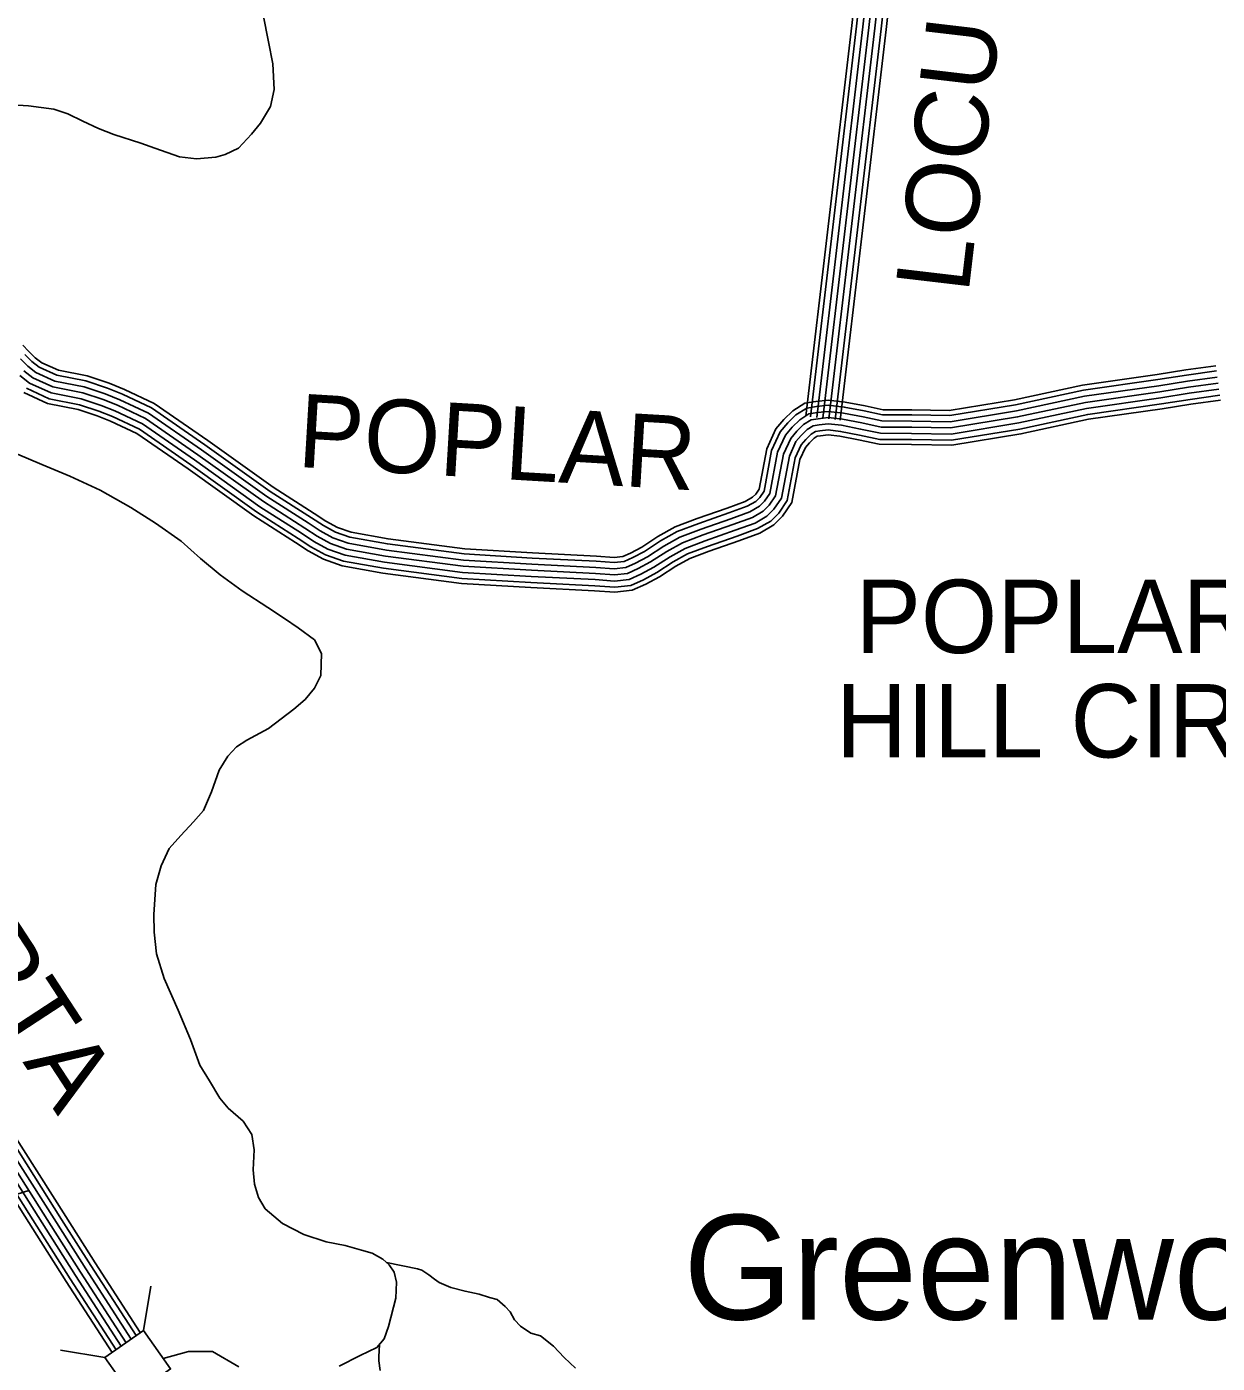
# Model space of a CAD drawing. Extents: x 1788175 to 1969470, y 584502 to 738744.
# Drawn here: x 1897454 to 1903458, y 661596 to 668335 of the extents above; entities that cross this region are included whole.
import ezdxf

# ---------------------------------------------------------------- set-up
doc = ezdxf.new("R2010")
doc.units = 0
for name, color, linetype in [('DESIGN - ROW - Right-of-Way and Easement Labels', 7, 'Continuous'), ('DESIGN - TRANSPORTATION - Text', 7, 'Continuous'), ('SURVEY - CENTERLINE - Preliminary Text', 7, 'Continuous'), ('SURVEY - CONTOURS - Index with Text', 7, 'Continuous'), ('SURVEY - DRAINAGE - Storm Sewer', 7, 'Continuous'), ('SURVEY - TRANSPORTATION - Roads', 7, 'Continuous'), ('SURVEY - VEGETATION - Features with Text', 7, 'Continuous')]:
    doc.layers.add(name, color=color, linetype=linetype)

msp = doc.modelspace()

# ---------------------------------------------------------------- linework, layer by layer
at = {"layer": 'DESIGN - TRANSPORTATION - Text'}
for points in [[(1898646.9, 668395.3), (1898673.8, 668258.9), (1898695, 668148.7), (1898702, 668018.5), (1898683.3, 667932.5), (1898632.7, 667848.8), (1898588.3, 667793.1), (1898521.8, 667723.5), (1898455.5, 667691.9), (1898407.5, 667678.3), (1898311.4, 667668.9), (1898225.5, 667679.6), (1898099.9, 667722.5), (1898030.2, 667749), (1897894.5, 667792.1), (1897816.8, 667822.6), (1897737.1, 667859.2), (1897661.4, 667895.8), (1897591.7, 667920.4), (1897463.8, 667937.3), (1897409.9, 667939.7)], [(1897130.8, 666585), (1897130.8, 666520.4), (1897151.8, 666436.4), (1897177, 666365), (1897269.4, 666272.6), (1897407.2, 666179.8), (1897530.7, 666128.8), (1897672.2, 666069.8), (1897825.6, 665998.6), (1897978.9, 665911.4), (1898104.2, 665832.4), (1898233.4, 665741.4), (1898330.7, 665654.6), (1898430.1, 665571.8), (1898541.4, 665490.9), (1898670.7, 665407.9), (1898754.2, 665351.3), (1898823.8, 665304.7), (1898905.3, 665244.1), (1898940.8, 665175.8), (1898937.9, 665063.7), (1898905.4, 664999.8), (1898858.7, 664944)], [(1898858.7, 664944), (1898801.8, 664894.6), (1898673.1, 664797.4), (1898564.7, 664738.2), (1898512.5, 664704.5), (1898468.1, 664656.8), (1898425.6, 664587), (1898386.8, 664477.2), (1898346, 664383.4), (1898295.6, 664325.7), (1898231.1, 664258.1), (1898172.6, 664192.4), (1898132, 664104.6), (1898105.3, 664010.7), (1898096.1, 663858.6), (1898097.4, 663770.5), (1898108.6, 663660.3), (1898147.6, 663535.9), (1898218.3, 663377.3), (1898281.2, 663228.7), (1898328.2, 663100.2), (1898375.5, 663019.8), (1898428.8, 662933.3), (1898470.4, 662883), (1898545.9, 662816.4), (1898589.3, 662750)], [(1898589.3, 662750), (1898600.7, 662671.8), (1898596, 662571.7), (1898603.4, 662499.6), (1898622.9, 662431.4), (1898656.4, 662375.1), (1898743.8, 662300.4), (1898851.3, 662245.6), (1898965, 662208.7), (1899060.8, 662190), (1899142.6, 662167.4), (1899196.5, 662151), (1899250.2, 662120.6), (1899282, 662092.3), (1899307.7, 662056.1), (1899319.3, 662006), (1899316.7, 661923.9), (1899279.6, 661782), (1899257.1, 661720.1), (1899220.8, 661676.4), (1899136.5, 661634.9), (1899030.1, 661581.6)], [(1899268.7, 662104.2), (1899425.8, 662073.3), (1899447.7, 662065.1), (1899481.5, 662042.9), (1899511.3, 662020.6), (1899535.2, 662004.4), (1899593, 661978), (1899664.8, 661959.5), (1899736.7, 661944.9), (1899788.5, 661928.5), (1899826.4, 661918.3), (1899868.1, 661881.9), (1899891.9, 661855.7), (1899913.6, 661815.5), (1899945.3, 661783.3), (1899997, 661748.9), (1900044.9, 661734.5), (1900110.5, 661682), (1900164, 661625.5), (1900221.6, 661571.1)], [(1898523.8, 661578.9), (1898390.8, 661656.2), (1898270.6, 661656.2), (1898143.3, 661620.3)], [(1899232.8, 661690.8), (1899230.7, 661628.8), (1899230.7, 661608), (1899237.6, 661559.3)]]:
    msp.add_lwpolyline(points, dxfattribs=at)
at = {"layer": 'SURVEY - CENTERLINE - Preliminary Text'}
for points in [[(1898006.3, 661735.9), (1897778.6, 662088.9), (1897630.5, 662322), (1897350, 662764.6), (1897126.6, 663112.8), (1896863.7, 663519.3), (1896553.3, 663994.4), (1896181.5, 664549.9), (1895750.8, 665191.3), (1895168, 666086.4), (1894749.3, 666711.4)], [(1898027.3, 661750.8), (1897800.2, 662102.8), (1897652.3, 662335.8), (1897371.7, 662778.4), (1897148.2, 663126.7), (1896885.3, 663533.3), (1896574.7, 664008.6), (1896202.8, 664564.2), (1895772.3, 665205.5), (1895189.4, 666100.6), (1894770.7, 666725.7)], [(1897905, 661664.2), (1897674.1, 662022), (1897525.8, 662255.5), (1897245.4, 662697.9), (1897022.4, 663045.6), (1896759.8, 663451.7), (1896449.8, 663926), (1896078.5, 664480.9), (1895647.4, 665122.9), (1895064.5, 666018.1), (1894646.3, 666642.3)], [(1897930.4, 661682.1), (1897700.2, 662038.7), (1897552, 662272.2), (1897271.6, 662714.6), (1897048.4, 663062.4), (1896785.8, 663468.6), (1896475.7, 663943.1), (1896104.2, 664498.1), (1895673.2, 665140), (1895090.4, 666035.1), (1894672, 666659.6)], [(1897955.7, 661700.1), (1897726.3, 662055.5), (1897578.2, 662288.8), (1897297.7, 662731.2), (1897074.5, 663079.2), (1896811.7, 663485.5), (1896501.5, 663960.2), (1896130, 664515.4), (1895699.1, 665157.1), (1895116.2, 666052.2), (1894697.8, 666676.9)], [(1897981, 661718), (1897752.4, 662072.2), (1897604.4, 662305.4), (1897323.9, 662747.9), (1897100.6, 663096), (1896837.7, 663502.4), (1896527.4, 663977.3), (1896155.7, 664532.7), (1895725, 665174.2), (1895142.1, 666069.3), (1894723.5, 666694.1)], [(1897884.8, 661649.9), (1897653.3, 662008.7), (1897505, 662242.3), (1897224.6, 662684.6), (1897001.6, 663032.2), (1896739, 663438.2), (1896429.2, 663912.3), (1896057.9, 664467.1), (1895626.8, 665109.3), (1895043.9, 666004.4), (1894625.8, 666628.6)]]:
    msp.add_lwpolyline(points, dxfattribs=at)
at = {"layer": 'SURVEY - CONTOURS - Index with Text'}
for points in [[(1903450.7, 666625.3), (1903299.7, 666604.7), (1903155.3, 666581.7), (1902778.7, 666527.9), (1902435.3, 666454.1), (1902107, 666400.1), (1901918.6, 666403.4), (1901773.1, 666404.5), (1901683.1, 666423.5), (1901581.4, 666443), (1901496.3, 666453.1), (1901434.2, 666446.1), (1901378.7, 666437.2), (1901317.2, 666398.9), (1901273.1, 666355.5), (1901232.6, 666307.5), (1901186.5, 666207), (1901148.3, 666004.4), (1901131, 665978.8), (1901114.8, 665962.9), (1901077.1, 665940.8), (1900986.7, 665908.3), (1900835.7, 665855.1), (1900724.5, 665813.2), (1900637.9, 665765.2), (1900556, 665712), (1900500.1, 665681.8), (1900461.4, 665664.9), (1900416.4, 665659.8), (1900327.7, 665666), (1900005.5, 665682.3), (1899663.3, 665702.6), (1899277, 665752.8), (1899090.4, 665786.6), (1899021.7, 665810.6), (1898963.5, 665842.1), (1898904.5, 665880.8), (1898697.2, 666013.4), (1898368.3, 666249.2), (1898097.4, 666435.7), (1897947, 666507), (1897870.4, 666537.5), (1897759, 666574.9), (1897613.9, 666603.1), (1897530.4, 666641.5), (1897497.5, 666666.3), (1897463.9, 666700.4), (1897434.3, 666729.7)], [(1903458.3, 666569.1), (1903307.9, 666548.6), (1903163.7, 666525.6), (1902788.7, 666472.1), (1902445.9, 666398.4), (1902111.1, 666343.3), (1901917.9, 666346.7), (1901766.9, 666347.8), (1901671.9, 666367.9), (1901572.7, 666386.9), (1901496.1, 666396), (1901441.8, 666389.9), (1901398.9, 666383), (1901352.5, 666354.1), (1901314.8, 666316.9), (1901280.9, 666276.8), (1901241, 666189.7), (1901201.8, 665982.3), (1901174.8, 665942.4), (1901149.5, 665917.5), (1901101.1, 665889.2), (1901005.7, 665854.9), (1900855.1, 665801.8), (1900748.4, 665761.6), (1900667.2, 665716.5), (1900585, 665663.1), (1900525, 665630.8), (1900476.3, 665609.5), (1900417.7, 665602.8), (1900324.3, 665609.3), (1900002.4, 665625.7), (1899657.9, 665646.1), (1899268.3, 665696.7), (1899075.9, 665731.6), (1898998.7, 665758.6), (1898934.4, 665793.3), (1898873.7, 665833.2), (1898665.3, 665966.5), (1898335.7, 666202.8), (1898069, 666386.4), (1897924.4, 666455), (1897850.9, 666484.2), (1897744.5, 666519.9), (1897596.4, 666548.7), (1897501.2, 666592.5), (1897460, 666623.5), (1897423.8, 666660.3)], [(1903454.2, 666599.8), (1903303.4, 666579.2), (1903159.1, 666556.2), (1902783.2, 666502.6), (1902440.1, 666428.9), (1902108.9, 666374.4), (1901918.3, 666377.7), (1901770.3, 666378.8), (1901678, 666398.3), (1901577.4, 666417.6), (1901496.2, 666427.2), (1901437.7, 666420.6), (1901387.9, 666412.6), (1901333.2, 666378.6), (1901292, 666338), (1901254.5, 666293.6), (1901211.2, 666199.2), (1901172.6, 665994.4), (1901150.8, 665962.3), (1901130.6, 665942.3), (1901088, 665917.4), (1900995.3, 665884.1), (1900844.5, 665831), (1900735.3, 665789.8), (1900651.2, 665743.1), (1900569.1, 665689.8), (1900511.4, 665658.7), (1900468.1, 665639.8), (1900417, 665634), (1900326.2, 665640.3), (1900004.1, 665656.6), (1899660.8, 665677), (1899273.1, 665727.4), (1899083.8, 665761.7), (1899011.3, 665787), (1898950.3, 665820), (1898890.5, 665859.2), (1898682.7, 665992.1), (1898353.5, 666228.1), (1898084.5, 666413.4), (1897936.8, 666483.4), (1897861.6, 666513.3), (1897752.4, 666550), (1897606, 666578.4), (1897517.2, 666619.3), (1897480.5, 666646.9), (1897445.7, 666682.2)], [(1903466.7, 666507.6), (1903317, 666487.2), (1903173, 666464.3), (1902799.6, 666411), (1902457.5, 666337.5), (1902115.7, 666281.3), (1901917.1, 666284.7), (1901760.2, 666285.8), (1901659.6, 666307.1), (1901563.2, 666325.6), (1901496, 666333.6), (1901450.2, 666328.4), (1901421.1, 666323.8), (1901391.1, 666305.1), (1901360.4, 666274.8), (1901333.7, 666243.3), (1901300.5, 666170.7), (1901260.4, 665958.2), (1901222.7, 665902.5), (1901187.5, 665867.8), (1901127.5, 665832.8), (1901026.5, 665796.5), (1900876.4, 665743.6), (1900774.5, 665705.2), (1900699.2, 665663.3), (1900616.6, 665609.8), (1900552.1, 665575), (1900492.5, 665549), (1900419, 665540.6), (1900320.6, 665547.5), (1899999, 665563.8), (1899652.1, 665584.3), (1899258.8, 665635.4), (1899060, 665671.5), (1898973.6, 665701.7), (1898902.6, 665740), (1898840, 665781.1), (1898630.5, 665915.1), (1898300.1, 666152), (1898037.9, 666332.5), (1897899.6, 666398.1), (1897829.6, 666426), (1897728.6, 666459.8), (1897577.3, 666489.3), (1897469.3, 666539), (1897419.1, 666576.7)], [(1903462.5, 666538.3), (1903312.5, 666517.9), (1903168.4, 666494.9), (1902794.1, 666441.5), (1902451.7, 666367.9), (1902113.4, 666312.3), (1901917.5, 666315.7), (1901763.6, 666316.8), (1901665.8, 666337.5), (1901568, 666356.3), (1901496, 666364.8), (1901446, 666359.1), (1901410, 666353.4), (1901371.8, 666329.6), (1901337.6, 666295.8), (1901307.3, 666260), (1901270.7, 666180.2), (1901231.1, 665970.3), (1901198.8, 665922.5), (1901168.5, 665892.7), (1901114.3, 665861), (1901016.1, 665825.7), (1900865.7, 665772.7), (1900761.5, 665733.4), (1900683.2, 665689.9), (1900600.8, 665636.5), (1900538.6, 665602.9), (1900484.4, 665579.2), (1900418.4, 665571.7), (1900322.5, 665578.4), (1900000.7, 665594.7), (1899655, 665615.2), (1899263.6, 665666.1), (1899067.9, 665701.5), (1898986.2, 665730.1), (1898918.5, 665766.7), (1898856.8, 665807.1), (1898647.9, 665940.8), (1898317.9, 666177.4), (1898053.4, 666359.5), (1897912, 666426.6), (1897840.2, 666455.1), (1897736.6, 666489.9), (1897586.8, 666519), (1897485.2, 666565.8), (1897439.5, 666600.1)], [(1903470.9, 666476.9), (1903321.5, 666456.6), (1903177.6, 666433.6), (1902805, 666380.5), (1902463.2, 666307), (1902117.9, 666250.2), (1901916.7, 666253.7), (1901756.8, 666254.9), (1901653.5, 666276.8), (1901558.5, 666294.9), (1901495.9, 666302.4), (1901454.4, 666297.7), (1901432.1, 666294.1), (1901410.5, 666280.6), (1901383.1, 666253.7), (1901360.1, 666226.5), (1901330.2, 666161.3), (1901289.7, 665946.2), (1901246.7, 665882.6), (1901206.5, 665843), (1901140.6, 665804.6), (1901036.9, 665767.3), (1900887, 665714.5), (1900787.6, 665677), (1900715.1, 665636.8), (1900632.4, 665583.1), (1900565.7, 665547.1), (1900500.7, 665518.7), (1900419.7, 665509.5), (1900318.7, 665516.5), (1899997.3, 665532.8), (1899649.2, 665553.5), (1899254, 665604.8), (1899052.1, 665641.4), (1898961.1, 665673.2), (1898886.7, 665713.4), (1898823.1, 665755.1), (1898613.2, 665889.4), (1898282.3, 666126.7), (1898022.4, 666305.6), (1897887.2, 666369.7), (1897818.9, 666396.9), (1897720.7, 666429.8), (1897567.7, 666459.5), (1897453.3, 666512.2)], [(1903474.2, 666452.4), (1903325.2, 666432.1), (1903181.3, 666409.2), (1902809.4, 666356.1), (1902467.8, 666282.7), (1902119.7, 666225.5), (1901916.4, 666229), (1901754.2, 666230.2), (1901648.6, 666252.5), (1901554.7, 666270.5), (1901495.8, 666277.5), (1901457.7, 666273.2), (1901440.9, 666270.5), (1901425.9, 666261.1), (1901401.3, 666236.9), (1901381.2, 666213.1), (1901354, 666153.7), (1901313, 665936.6), (1901265.8, 665866.8), (1901221.7, 665823.3), (1901151.1, 665782.1), (1901045.2, 665744), (1900895.4, 665691.2), (1900798, 665654.5), (1900727.9, 665615.6), (1900645.1, 665561.8), (1900576.6, 665524.8), (1900507.2, 665494.6), (1900420.3, 665484.6), (1900317.2, 665491.8), (1899995.9, 665508.1), (1899646.8, 665528.8), (1899250.2, 665580.4), (1899045.7, 665617.4), (1898951, 665650.6), (1898874, 665692.1), (1898809.7, 665734.4), (1898599.3, 665869), (1898268.1, 666106.4), (1898010, 666284.1), (1897877.4, 666347), (1897810.4, 666373.6), (1897714.4, 666405.8), (1897560, 666435.8), (1897440.6, 666490.9)]]:
    msp.add_lwpolyline(points, dxfattribs=at)
at = {"layer": 'SURVEY - DRAINAGE - Storm Sewer'}
for p, q in [((1898043, 661761.9), (1898081.2, 661985.8)), ((1897849.1, 661624.6), (1897625.2, 661662.8))]:
    msp.add_line(p, q, dxfattribs=at)
msp.add_lwpolyline([(1897849.1, 661624.6), (1897986.4, 661430.7), (1898180.3, 661568), (1898043, 661761.9)], close=True, dxfattribs=at)
at = {"layer": 'SURVEY - TRANSPORTATION - Roads'}
for points in [[(1901383.3, 666371.9), (1901615, 668341.2), (1901689.1, 669007.3)], [(1901407.9, 666369), (1901639.5, 668338.3), (1901713.7, 669004.6)], [(1901438.7, 666365.4), (1901670.3, 668334.8), (1901744.5, 669001.2)], [(1901775.3, 668997.7), (1901701.1, 668331.3), (1901469.5, 666361.8)], [(1901469.5, 666361.8), (1901701.1, 668331.3), (1901775.3, 668997.7)], [(1901500.2, 666358.2), (1901731.9, 668327.8), (1901806.1, 668994.3)], [(1901531, 666354.5), (1901762.7, 668324.2), (1901836.9, 668990.9)], [(1901556.6, 666351.5), (1901788.3, 668321.3), (1901862.5, 668988)], [(1897464.7, 662467.8), (1897277.2, 662409), (1896992.7, 662323), (1896780.1, 662240.4), (1896465.4, 662126.6), (1896190.6, 662006.4), (1895847.6, 661862.7), (1895344.1, 661642.1), (1894681.1, 661348.7)]]:
    msp.add_lwpolyline(points, dxfattribs=at)

# ---------------------------------------------------------------- texts
at = {"layer": 'DESIGN - ROW - Right-of-Way and Easement Labels'}
for s, rotation, p in [('LOCUST', 83.2908, (1902203.5, 666986.9)), ('POPLAR', 356.60543, (1898815.2, 666116.3)), ('SPARTA', 303.16347, (1896529.7, 664496.5))]:
    msp.add_text(s, height=370, rotation=rotation, dxfattribs=at).set_placement(p)
for s, p in [('POPLAR', (1901633.8, 665177.4)), ('HILL CIR.', (1901535.7, 664650.8))]:
    msp.add_text(s, height=370, dxfattribs=at).set_placement(p)
at = {"layer": 'SURVEY - VEGETATION - Features with Text'}
msp.add_text('Greenwood', height=528, dxfattribs=at).set_placement((1900767.1, 661816.8))

doc.saveas('drawing.dxf')
